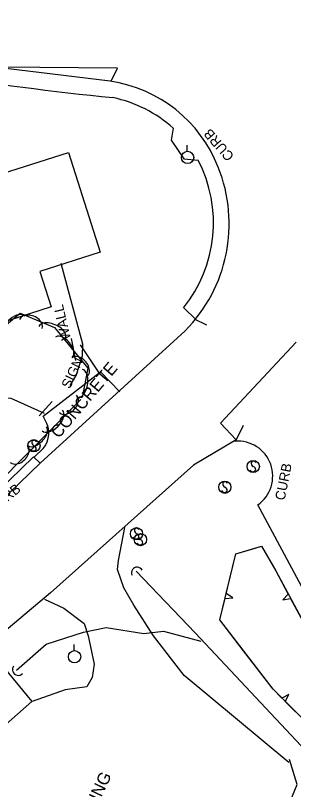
# Model space of a CAD drawing. Extents: x 978516 to 993312, y 1836504 to 1846212.
# Drawn here: x 980412.6 to 980525.8, y 1842029.9 to 1842344.4 of the extents above; entities that cross this region are included whole.
import ezdxf

# ---------------------------------------------------------------- set-up
doc = ezdxf.new("R2010")
doc.units = 0
for name, color, linetype in [('S_BUILDING', 7, 'Continuous'), ('S_CROSS_DRAIN', 7, 'Continuous'), ('S_CURB', 7, 'Continuous'), ('S_CURB_ANNOT', 7, 'Continuous'), ('S_DROP_INLET', 7, 'Continuous'), ('S_EDGE_PAVEMENT', 7, 'Continuous'), ('S_PARKING', 7, 'Continuous'), ('S_PARKING_ANNOT', 7, 'Continuous'), ('S_SHOULDER', 7, 'Continuous'), ('S_SIDEWALK', 7, 'Continuous'), ('S_SIGN', 7, 'Continuous'), ('S_SIGN_ANNOT', 7, 'Continuous'), ('S_STREAM', 7, 'Continuous'), ('S_TREE', 7, 'Continuous'), ('S_UTILITY_POLE', 7, 'Continuous'), ('S_WALL', 7, 'Continuous'), ('S_WALL_ANNOT', 7, 'Continuous')]:
    doc.layers.add(name, color=color, linetype=linetype)

msp = doc.modelspace()

# ---------------------------------------------------------------- linework, layer by layer
at = {"layer": 'S_BUILDING'}
msp.add_lwpolyline([(980368.48, 1842267.84), (980434.28, 1842288.72), (980447.15, 1842248.16), (980422.57, 1842240.36), (980427.13, 1842225.98), (980405.56, 1842219.13), (980406.58, 1842215.92), (980386.61, 1842209.58), (980378.46, 1842235.26), (980375.55, 1842234.34), (980372.23, 1842244.8), (980375.47, 1842245.83)], close=True, dxfattribs=at)
at = {"layer": 'S_CROSS_DRAIN'}
for centre, start, end in [((980462.13, 1842117.98), 26.1952, 206.5244), ((980413.72, 1842078.6), 139.5219, 319.8511)]:
    msp.add_arc(centre, 2.3, start, end, dxfattribs=at)
at = {"layer": 'S_CURB'}
for points in [[(980451.78, 1842317.97), (980454.14, 1842322.92), (980406.74, 1842323.37), (980408.92, 1842328.13), (980117.46, 1842428.99), (980114.74, 1842422.8)], [(980485.66, 1842221.01), (980490.4, 1842218.71)], [(980422.34, 1842181.68), (980427.58, 1842187.59)], [(980502.18, 1842171.32), (980505.49, 1842178)]]:
    msp.add_lwpolyline(points, dxfattribs=at)
at = {"layer": 'S_DROP_INLET'}
msp.add_lwpolyline([(980461.72, 1842118.58), (980485.79, 1842093.54), (980535.01, 1842041.17)], dxfattribs=at)
at = {"layer": 'S_EDGE_PAVEMENT'}
for points in [[(980451.12, 1842317.67), (980404.06, 1842323.35)], [(980198.29, 1841952.05), (980285.92, 1842032.43), (980334.82, 1842077.79), (980422.63, 1842162.48), (980481.63, 1842216.25)], [(980526.84, 1842211.65), (980496.07, 1842178.69), (980502.46, 1842172.05), (980485.06, 1842161.67), (980426.92, 1842109.86), (980373.5, 1842064.99), (980287.46, 1842001.41), (980221.84, 1841941.16)]]:
    msp.add_lwpolyline(points, dxfattribs=at)
for centre, major_axis, ratio, start_param, end_param in [((980443.16, 1842262.5), (53.28, -16.59), 0.998954, 0.673565, 1.729204), ((980438.02, 1842259.73), (27.19, 55.25), 0.999961, 4.385877, 5.552464)]:
    msp.add_ellipse(centre, major_axis=major_axis, ratio=ratio, start_param=start_param, end_param=end_param, dxfattribs=at)
at = {"layer": 'S_PARKING'}
for points in [[(980446.76, 1842199.23), (980439.17, 1842210.61)], [(980424.7, 1842179.98), (980423.86, 1842181.64), (980447.29, 1842199.56), (980455.14, 1842191.51)], [(980424.42, 1842182.67), (980410.96, 1842188.84), (980404.43, 1842189.15), (980397.17, 1842183.62), (980396.83, 1842180.38), (980398.07, 1842164.26), (980357.41, 1842132.5), (980327.24, 1842116.52), (980321.12, 1842113.08), (980315.68, 1842101.69), (980313.45, 1842094.51)], [(980828.79, 1842184.69), (980834.04, 1842181.4), (980834.52, 1842178.98), (980783.67, 1842154.28), (980741.81, 1842132.74), (980740.35, 1842133.1), (980738.88, 1842133.8), (980728.87, 1842141.55), (980727.15, 1842142.2), (980724.76, 1842141.92), (980639.94, 1842110.6), (980635.81, 1842121.12), (980617.08, 1842114.71), (980622.17, 1842103.33), (980548.9, 1842075.38), (980511.23, 1842145.54)], [(980420.34, 1842165.02), (980423.9, 1842168.43)], [(980523.81, 1842040.91), (980481.34, 1842076.3), (980468.78, 1842092.35), (980460.74, 1842104.83), (980456.76, 1842111.88), (980454.12, 1842119.25), (980454.63, 1842122.98), (980457.12, 1842136.41)], [(980424.42, 1842107.25), (980432.36, 1842103.57), (980440.59, 1842097.32), (980442.23, 1842092.4), (980444.6, 1842080.85), (980443.88, 1842075.4), (980441.69, 1842071.62), (980432.85, 1842070.38), (980419.47, 1842065.66)], [(980404.8, 1842091.57), (980403.99, 1842084.13), (980419.36, 1842065.72), (980402.9, 1842051.31), (980388.27, 1842070.57), (980380.88, 1842072.54)], [(980278.9, 1841923.42), (980289.26, 1841945.13), (980294.63, 1841955.98), (980303.11, 1841959.51), (980312.56, 1841962.69), (980375.12, 1841958.32), (980401.56, 1841955.07), (980432.75, 1841952.79), (980461.29, 1841946.67), (980488.37, 1841958.3), (980503.82, 1841981.51), (980510.91, 1841996.34), (980516.9, 1842008.88), (980523.17, 1842022.04), (980527.22, 1842031.99), (980524.16, 1842042.13)]]:
    msp.add_lwpolyline(points, dxfattribs=at)
for centre, major_axis, ratio, start_param, end_param in [((980416.63, 1842174.63), (3.69, 9.03), 0.977019, 4.401065, 5.676029), ((980503.07, 1842157.21), (7.2, 12.32), 0.997846, 4.281235, 6.891109)]:
    msp.add_ellipse(centre, major_axis=major_axis, ratio=ratio, start_param=start_param, end_param=end_param, dxfattribs=at)
at = {"layer": 'S_SHOULDER'}
msp.add_lwpolyline([(980196.07, 1841957.19), (980248.9, 1842005.08), (980309.91, 1842061.35), (980334.67, 1842083.32), (980376.61, 1842123.14), (980420.02, 1842165.06), (980422.72, 1842162.53)], dxfattribs=at)
at = {"layer": 'S_SIDEWALK'}
for points in [[(980476.84, 1842298.58), (980476, 1842293.78), (980481.15, 1842286.2), (980486.96, 1842285.55)], [(980481.08, 1842225.58), (980486, 1842220.88)]]:
    msp.add_lwpolyline(points, dxfattribs=at)
for centre, major_axis, ratio, start_param, end_param in [((980567.34, 1843509.96), (1170.24, -344.06), 0.987002, 4.779034, 4.900276), ((980441.61, 1842259.79), (-51.39, 11.78), 0.992076, 4.203854, 4.731496), ((980438.68, 1842259.98), (11.66, 53.5), 0.996235, 4.246864, 5.412164)]:
    msp.add_ellipse(centre, major_axis=major_axis, ratio=ratio, start_param=start_param, end_param=end_param, dxfattribs=at)
at = {"layer": 'S_SIGN'}
msp.add_lwpolyline([(980435.24, 1842213.15), (980437.07, 1842204.19)], dxfattribs=at)
for centre in [(980420.14, 1842169.59), (980509.39, 1842161.15), (980497.82, 1842152.72), (980461.89, 1842133.85), (980463.46, 1842131.43)]:
    msp.add_circle(centre, 2.49, dxfattribs=at)
for centre, radius, start, end in [((980420.83, 1842170.92), 1.5, 167.1196, 241.9813), ((980420.22, 1842170.86), 0.95, 16.5258, 156.8957), ((980419.73, 1842168.25), 1.4, 358.6529, 73.7063), ((980419.99, 1842168.77), 1.28, 204.641, 335.359), ((980509.47, 1842162.42), 0.95, 16.5258, 156.8957), ((980509.24, 1842160.33), 1.28, 204.641, 335.359), ((980510.08, 1842162.48), 1.5, 167.1196, 241.9813), ((980508.98, 1842159.81), 1.4, 358.6529, 73.7063), ((980498.51, 1842154.04), 1.5, 167.1196, 241.9813), ((980497.9, 1842153.98), 0.95, 16.5258, 156.8957), ((980497.67, 1842151.89), 1.28, 204.641, 335.359), ((980497.41, 1842151.37), 1.4, 358.6529, 73.7063), ((980462.57, 1842135.18), 1.5, 167.1196, 241.9813), ((980461.96, 1842135.12), 0.95, 16.5258, 156.8957), ((980461.73, 1842133.03), 1.28, 204.641, 335.359), ((980461.47, 1842132.51), 1.4, 358.6529, 73.7063), ((980464.15, 1842132.75), 1.5, 167.1196, 241.9813), ((980463.54, 1842132.7), 0.95, 16.5258, 156.8957), ((980463.31, 1842130.61), 1.28, 204.641, 335.359), ((980463.05, 1842130.09), 1.4, 358.6529, 73.7063)]:
    msp.add_arc(centre, radius, start, end, dxfattribs=at)
at = {"layer": 'S_STREAM'}
msp.add_lwpolyline([(980413.02, 1842078.48), (980425.13, 1842089.04), (980440.35, 1842093.84), (980449.59, 1842095.79), (980464.86, 1842093.33), (980472.82, 1842094.28), (980488.08, 1842090.21)], dxfattribs=at)
at = {"layer": 'S_TREE'}
for p, q in [((980501.08, 1842107.79), (980498.41, 1842109.5)), ((980497.95, 1842107.59), (980501.08, 1842107.79)), ((980523.66, 1842109.26), (980521.47, 1842107)), ((980521.47, 1842107), (980524.6, 1842107.53)), ((980523.86, 1842068.5), (980521.03, 1842067.08)), ((980522.42, 1842065.71), (980523.86, 1842068.5))]:
    msp.add_line(p, q, dxfattribs=at)
for points in [[(980439.19, 1842188.42), (980394.39, 1842143.12), (980361.83, 1842109.43), (980335.34, 1842097.85), (980318.75, 1842110.57), (980321.55, 1842127.42), (980347.68, 1842148.14), (980366.67, 1842169.05), (980398.67, 1842210.38), (980414.51, 1842223.39), (980428.53, 1842217.66), (980442.14, 1842201.05), (980439.84, 1842189.24)], [(980541.08, 1842047.26), (980517.44, 1842070.63), (980495.84, 1842098.82), (980502.29, 1842125.66), (980512.71, 1842128.78), (980518.51, 1842118.77), (980540.15, 1842078.82)], [(980510.23, 1842128.04), (980512.71, 1842128.78), (980518.51, 1842118.77), (980523.66, 1842109.26)], [(980498.41, 1842109.5), (980502.29, 1842125.66), (980510.23, 1842128.04)], [(980505.45, 1842086.28), (980495.84, 1842098.82), (980497.95, 1842107.59)], [(980524.6, 1842107.53), (980536.51, 1842085.55)], [(980521.03, 1842067.08), (980517.44, 1842070.63), (980505.45, 1842086.28)], [(980540.01, 1842048.31), (980522.42, 1842065.71)]]:
    msp.add_lwpolyline(points, dxfattribs=at)
for centre, major_axis, ratio, start_param, end_param in [((980412.28, 1842218.82), (-4.13, -3.39), 0.540691, 3.141601, 6.283193), ((980418.87, 1842219.03), (-4.59, 1.87), 0.685328, 3.141559, 6.283152), ((980427.54, 1842215.77), (-5.43, 2.22), 0.550093, 3.141572, 6.283165), ((980432.38, 1842209.61), (-3.39, 4.13), 0.540702, 3.141553, 6.283146), ((980438.71, 1842201.48), (-3.14, 3.83), 0.685314, 3.141526, 6.283119), ((980438.77, 1842194.83), (1.12, 5.76), 0.550548, 3.141886, 6.283479), ((980434.01, 1842186.58), (3.48, 3.52), 0.685297, 3.141602, 6.283195), ((980427.69, 1842179.81), (4.13, 4.17), 0.550069, 3.141599, 6.283191), ((980421.45, 1842173.5), (3.76, 3.8), 0.540688, 3.141598, 6.283191), ((980414.02, 1842166.36), (3.48, 3.52), 0.685297, 3.141602, 6.283195)]:
    msp.add_ellipse(centre, major_axis=major_axis, ratio=ratio, start_param=start_param, end_param=end_param, dxfattribs=at)
at = {"layer": 'S_UTILITY_POLE'}
for p, q in [((980482.54, 1842289.21), (980482.54, 1842291.69)), ((980436.55, 1842086.4), (980436.55, 1842088.88))]:
    msp.add_line(p, q, dxfattribs=at)
for centre in [(980482.69, 1842286.69), (980436.7, 1842083.88)]:
    msp.add_circle(centre, 2.5, dxfattribs=at)
at = {"layer": 'S_WALL'}
msp.add_lwpolyline([(980431.06, 1842243.79), (980439.89, 1842211.03), (980439.75, 1842206.04), (980437.4, 1842198.45), (980434.8, 1842194.02)], dxfattribs=at)

# ---------------------------------------------------------------- texts
at = {"layer": 'S_CURB_ANNOT'}
for rotation, p in [(131.1127, (980501.84, 1842287.36)), (78.7317, (980522.13, 1842147.16)), (39.1105, (980403.42, 1842141.83))]:
    msp.add_text('CURB', height=4, rotation=rotation, dxfattribs=at).set_placement(p)
at = {"layer": 'S_PARKING_ANNOT'}
for s, rotation, p in [('CONCRETE', 49.7331, (980430.25, 1842172.28)), ('PARKING', 64.4882, (980438.95, 1842008.48))]:
    msp.add_text(s, height=5, rotation=rotation, dxfattribs=at).set_placement(p)
at = {"layer": 'S_SIGN_ANNOT'}
msp.add_text('SIGN', height=4, rotation=64.3911, dxfattribs=at).set_placement((980434.74, 1842192.43))
at = {"layer": 'S_WALL_ANNOT'}
msp.add_text('WALL', height=4, rotation=103.2292, dxfattribs=at).set_placement((980435.24, 1842213.04))

doc.saveas('drawing.dxf')
